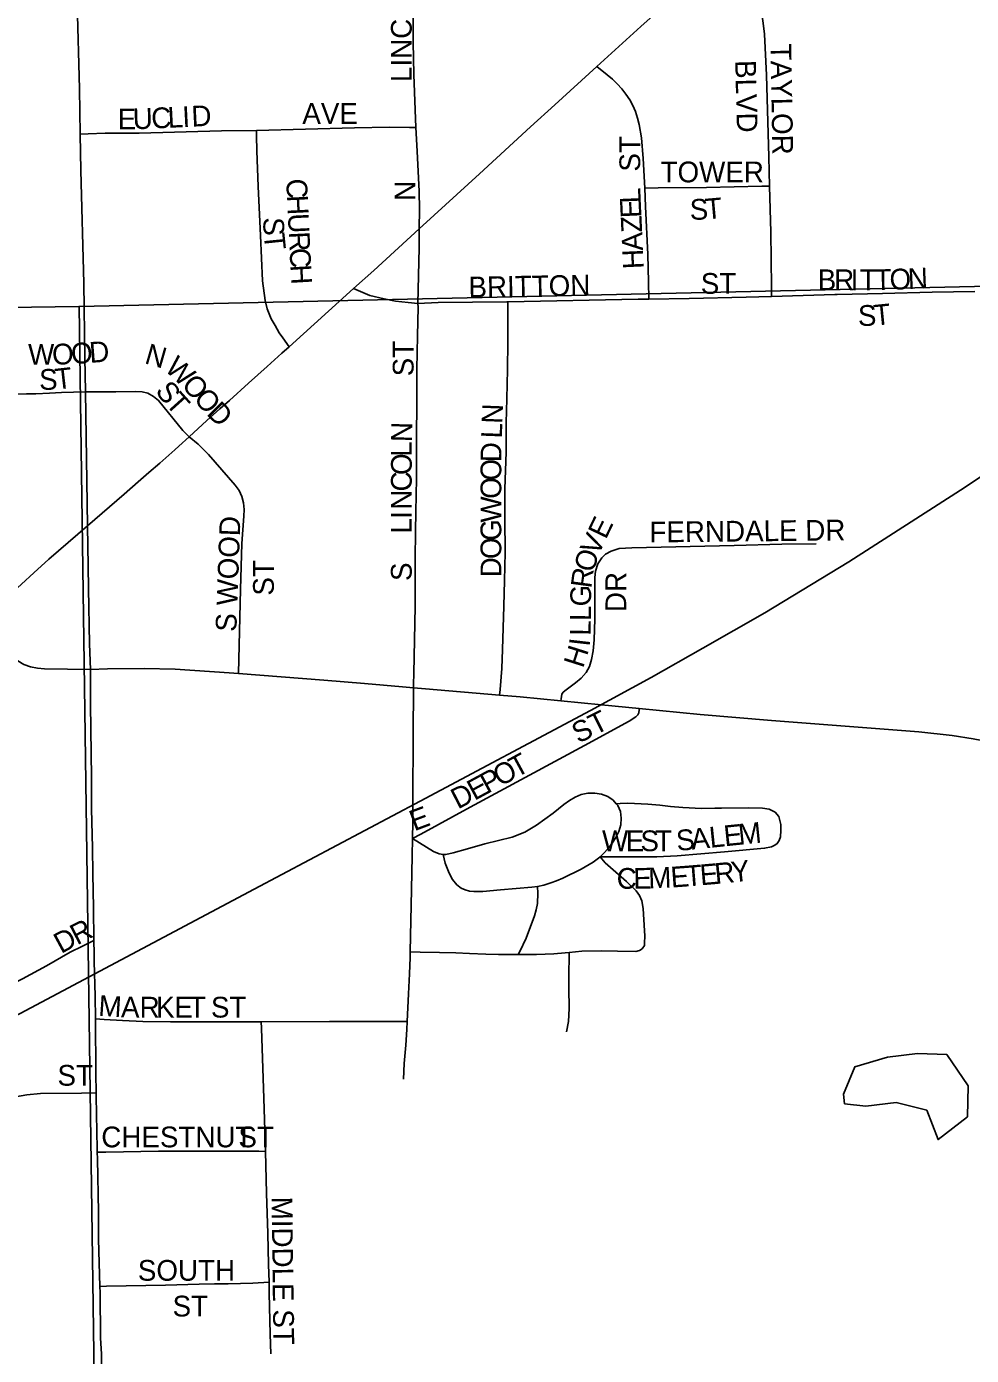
# Model space of a CAD drawing. Extents: x 1985906 to 2360102, y 891258 to 1222054.
# Drawn here: x 2076181 to 2078455, y 1081053 to 1084252 of the extents above; entities that cross this region are included whole.
import ezdxf

# ---------------------------------------------------------------- set-up
doc = ezdxf.new("R2010")
doc.units = 0
for name, color, linetype in [('GM_X_City_Street', 7, 'Continuous'), ('GM_X_City_Street_Text', 7, 'Continuous'), ('GM_X_Minor_Lake', 7, 'Continuous'), ('GM_X_Rail_Line', 7, 'Continuous'), ('GM_X_Section', 7, 'Continuous'), ('GM_X_State_Route', 7, 'Continuous'), ('GM_X_US_Route', 7, 'Continuous')]:
    doc.layers.add(name, color=color, linetype=linetype)

msp = doc.modelspace()

# ---------------------------------------------------------------- linework, layer by layer
at = {"layer": 'GM_X_City_Street'}
for points in [[(2077117.5, 1084009), (2077112.7, 1084136.4), (2077111.2, 1084214.5), (2077111.3, 1084380.4), (2077112, 1084464.6), (2077113.5, 1084571.2)], [(2077969.5, 1083868.1), (2077967.7, 1083938.1), (2077961.9, 1084135.3), (2077957.4, 1084233.9), (2077953.6, 1084266.6), (2077949.7, 1084282.5), (2077943.7, 1084297.8), (2077936, 1084312.3), (2077927.2, 1084326.2), (2077917.5, 1084339.5), (2077907.1, 1084352.2), (2077863.1, 1084401.1), (2077846.2, 1084419.8)], [(2077668.9, 1083863.3), (2077665.4, 1083934.8), (2077660.9, 1083984), (2077655.8, 1084016.1), (2077651.8, 1084031.8), (2077646.7, 1084047.2), (2077640.4, 1084062), (2077632.8, 1084076), (2077623.6, 1084089.3), (2077613.5, 1084102.1), (2077602.8, 1084114.1), (2077591, 1084125.2), (2077578.4, 1084135.6), (2077553.8, 1084155.9)], [(2076309.7, 1083992.7), (2076328.7, 1083993.5), (2076369.6, 1083995.2), (2076451.7, 1083995.2), (2076649.9, 1084001.3), (2076734, 1084002.2)], [(2076734, 1084002.2), (2076970.3, 1084008.2), (2077054.5, 1084009.5), (2077102.9, 1084009.1), (2077117.5, 1084009)], [(2076812.6, 1083481.3), (2076797.8, 1083502.3), (2076788.9, 1083514.9), (2076778.8, 1083532.6), (2076769.3, 1083548.8), (2076759.7, 1083572.2), (2076755.1, 1083592.4), (2076748.5, 1083639.7), (2076743.8, 1083748.7), (2076738.1, 1083867.1), (2076735.3, 1083953.2), (2076734.4, 1083989.3), (2076734, 1084002.2)], [(2077126, 1083764.8), (2077126.3, 1083812.8), (2077125.6, 1083855.2), (2077120.7, 1083952.3), (2077117.5, 1084009)], [(2077668.9, 1083863.3), (2077701.5, 1083863.5), (2077818, 1083864.2), (2077951.1, 1083867.6), (2077969.5, 1083868.1)], [(2077678.6, 1083595.7), (2077677.9, 1083637.5), (2077676.1, 1083703.4), (2077671, 1083819.2), (2077668.9, 1083863.3)], [(2077974.2, 1083602.3), (2077973.9, 1083625.7), (2077972.5, 1083757.2), (2077969.5, 1083868.1)], [(2077122.8, 1083585.3), (2077125.6, 1083719.6), (2077126, 1083764.8)], [(2076967.8, 1083621.1), (2076984.4, 1083614.1), (2077007.3, 1083604.3), (2077042, 1083596.3), (2077068.7, 1083591.3), (2077099, 1083587.5), (2077122.8, 1083585.3)], [(2077678.6, 1083595.7), (2077775.6, 1083597.6), (2077913.3, 1083600.4), (2077974.2, 1083602.3)], [(2077974.2, 1083602.3), (2078126.2, 1083607), (2078132, 1083607.1)], [(2078132, 1083607.1), (2078241.7, 1083609.5), (2078360.9, 1083612.7), (2078463.6, 1083614.3)], [(2077112.3, 1082660.2), (2077112.3, 1082667.9), (2077113.2, 1082695.3), (2077115, 1082775.1), (2077115.9, 1082856.6), (2077115.9, 1082914.2), (2077115.9, 1082970.9), (2077116.8, 1083036.5), (2077117.7, 1083083.5), (2077119.5, 1083164.1), (2077119.5, 1083279.3), (2077120.4, 1083329.8), (2077120.4, 1083427.2), (2077122.2, 1083507.1), (2077123.1, 1083576.2), (2077122.8, 1083585.3)], [(2077122.8, 1083585.3), (2077171.9, 1083587.5), (2077336.6, 1083589.4), (2077339.3, 1083589.5)], [(2077319.3, 1082642.3), (2077320.6, 1082656.3), (2077325, 1082706.8), (2077326.8, 1082752.4), (2077329.5, 1082856.6), (2077331.2, 1082918.6), (2077333, 1082986), (2077332.2, 1083066.6), (2077332.2, 1083139.3), (2077335.1, 1083227.5), (2077335.7, 1083297.9), (2077336.6, 1083355.5), (2077338.4, 1083426.4), (2077339.3, 1083491.9), (2077339.3, 1083540.7), (2077339.3, 1083577), (2077339.3, 1083589.5)], [(2077339.3, 1083589.5), (2077653, 1083595.7), (2077678.6, 1083595.7)], [(2076114, 1083368), (2076128.5, 1083367.7), (2076151.6, 1083367.2), (2076180.8, 1083367.7), (2076202.9, 1083368.1), (2076236, 1083369.8), (2076264.4, 1083370.7), (2076322.4, 1083373)], [(2076322.4, 1083373), (2076338.3, 1083372.6), (2076395.6, 1083372.3), (2076442.5, 1083373.1), (2076458.7, 1083372.8), (2076473, 1083369.2), (2076486.6, 1083361.1), (2076498.4, 1083351.8), (2076557.1, 1083279.8), (2076572.3, 1083264.6)], [(2076690.6, 1082694.8), (2076691.5, 1082728.9), (2076695.4, 1082897), (2076699.3, 1083007.9), (2076704, 1083073.5), (2076704.5, 1083089.5), (2076703, 1083105.4), (2076699.1, 1083120.8), (2076692.4, 1083134.8), (2076683.2, 1083147.9), (2076618.6, 1083221.9), (2076594, 1083246.6), (2076572.3, 1083264.6)], [(2077565.4, 1082973), (2077574.5, 1082982), (2077588.1, 1082989.4), (2077607.4, 1082995.1), (2077638, 1082997.3), (2077884.1, 1083002.4), (2077998.7, 1083005.8), (2078081.5, 1083006.9)], [(2077467.3, 1082628.7), (2077468, 1082633.4), (2077469.5, 1082644.6), (2077470.9, 1082647.5), (2077472.9, 1082649.7), (2077479.7, 1082655.4), (2077502.4, 1082672.4), (2077515.5, 1082683.2), (2077527.9, 1082696.8), (2077535.9, 1082711), (2077541, 1082728), (2077544.4, 1082749.5), (2077547.2, 1082775.6), (2077548.8, 1082825.4), (2077548.4, 1082897.5), (2077548.8, 1082925.5), (2077550.7, 1082940.6), (2077556.3, 1082958.8), (2077565.4, 1082973)], [(2076070.7, 1082821.9), (2076091.9, 1082797.4), (2076124, 1082760.5), (2076146.7, 1082736), (2076159.8, 1082725.1), (2076174.4, 1082716.3), (2076190.3, 1082710.2), (2076207.1, 1082707), (2076224, 1082706), (2076334.4, 1082703.8)], [(2077110, 1082297.2), (2077110.6, 1082336.8), (2077110.5, 1082379), (2077110.5, 1082418.9), (2077111.4, 1082517.2), (2077111.4, 1082546.7), (2077111.7, 1082579.6), (2077112.3, 1082628.9), (2077112.3, 1082660.2)], [(2077110, 1082297.2), (2077130, 1082308.1), (2077248.8, 1082372.8), (2077523.8, 1082521.4), (2077631.4, 1082579.6), (2077647.8, 1082590), (2077652.2, 1082594.9), (2077654.4, 1082600), (2077655.5, 1082607.3), (2077655.8, 1082610.5)], [(2077600.5, 1082381), (2077593.2, 1082389.4), (2077580, 1082398.8), (2077564.9, 1082404), (2077548.8, 1082406.2), (2077532.2, 1082406.1), (2077516.1, 1082403.2), (2077501.2, 1082397.1), (2077487.4, 1082388.6), (2077474.2, 1082378.9), (2077448.4, 1082358.3), (2077408.5, 1082329.1), (2077380.1, 1082312.6), (2077349.6, 1082300.7), (2077284.2, 1082284.2), (2077242.4, 1082272.8), (2077207.6, 1082262.9), (2077190.2, 1082259.1), (2077183.9, 1082258.6)], [(2077561.8, 1082253.1), (2077585.1, 1082253.3), (2077618.9, 1082253.5), (2077637.7, 1082252.9), (2077668.1, 1082252.9), (2077698.4, 1082252.9), (2077747, 1082255.2), (2077861.2, 1082265.5), (2077957.5, 1082274), (2077974.1, 1082277.1), (2077982.3, 1082281), (2077987.8, 1082285.2), (2077992.8, 1082292.2), (2077995.5, 1082301.2), (2077996.7, 1082316.3), (2077996.3, 1082331.4), (2077992, 1082350.4), (2077982.7, 1082360.9), (2077968.7, 1082368.3), (2077952.4, 1082370.6), (2077919, 1082370.8), (2077853.7, 1082370.2), (2077837.6, 1082370.1), (2077805.4, 1082369.9), (2077760.7, 1082371.8), (2077730.9, 1082374.5), (2077704.9, 1082377.7), (2077676.6, 1082379.6), (2077628.2, 1082382.6), (2077609.8, 1082381.5), (2077600.5, 1082381)], [(2077561.8, 1082253.1), (2077569.9, 1082260.8), (2077580.8, 1082273.2), (2077590.7, 1082286.2), (2077599.7, 1082299.9), (2077606.9, 1082314.5), (2077611, 1082330.2), (2077612.2, 1082346.3), (2077610.6, 1082362.5), (2077604, 1082376.9), (2077600.5, 1082381)], [(2077104.4, 1082024.5), (2077107.6, 1082174.7), (2077109.3, 1082255.5), (2077110, 1082297.2)], [(2077110, 1082297.2), (2077160.1, 1082265.9), (2077174.1, 1082260.6), (2077183.9, 1082258.6), (2077188.5, 1082237.9), (2077198.4, 1082213.5), (2077206.3, 1082199), (2077216.8, 1082185.6), (2077227.2, 1082177.9), (2077236.7, 1082173.6), (2077247, 1082170.9), (2077257.2, 1082170), (2077279.2, 1082170), (2077321.7, 1082173.6), (2077396.8, 1082180.2), (2077410.7, 1082181.7)], [(2077410.7, 1082181.7), (2077425.9, 1082184.8), (2077442.9, 1082190.3), (2077456.6, 1082195.5), (2077471.7, 1082202), (2077515.9, 1082223.8), (2077544.5, 1082240), (2077557.8, 1082249.6), (2077561.8, 1082253.1)], [(2077486.8, 1082022.9), (2077517.8, 1082026), (2077565.6, 1082026.7), (2077603.2, 1082026.1), (2077647.8, 1082025.5), (2077656.5, 1082027.3), (2077662.4, 1082031.4), (2077668, 1082040.1), (2077668.7, 1082046.1), (2077669.5, 1082062.5), (2077666.2, 1082115.2), (2077665, 1082128.6), (2077662, 1082147.3), (2077656.5, 1082160.1), (2077648.6, 1082171.3), (2077624.9, 1082193.9), (2077573.6, 1082239.1), (2077561.8, 1082253.1)], [(2077364.5, 1082017.7), (2077367.9, 1082024.9), (2077383.1, 1082057.7), (2077403.2, 1082111.4), (2077407.8, 1082125.9), (2077410.8, 1082140.5), (2077411.5, 1082165.5), (2077410.7, 1082181.7)], [(2075908.1, 1081829.7), (2076009.1, 1081878.8), (2076170.9, 1081959.2), (2076228.5, 1081990.7), (2076285.4, 1082023.6), (2076315.3, 1082038.4), (2076343, 1082052)], [(2077097.2, 1081856.5), (2077100.5, 1081923.3), (2077102.7, 1081971.6), (2077104.1, 1082010.5), (2077104.4, 1082024.5)], [(2077104.4, 1082024.5), (2077128.1, 1082023.9), (2077175.1, 1082023.2), (2077214.5, 1082021.9), (2077246.7, 1082020.1), (2077286.5, 1082018.6), (2077316.8, 1082017.8), (2077343.1, 1082017.7), (2077364.5, 1082017.7)], [(2077364.5, 1082017.7), (2077377, 1082017.7), (2077408.5, 1082017.7), (2077449.8, 1082019.5), (2077477, 1082021.9), (2077486.8, 1082022.9)], [(2077480.7, 1081832.1), (2077485.5, 1081856.4), (2077486.7, 1081887.9), (2077486.1, 1081937), (2077486.4, 1081970.5), (2077486.8, 1082014), (2077486.8, 1082022.9)], [(2076346.7, 1081863), (2076367.4, 1081861.7), (2076412, 1081858.8), (2076460.2, 1081856.9), (2076527.5, 1081855.9), (2076724.7, 1081855.7), (2076745.8, 1081855.8)], [(2076745.8, 1081855.8), (2076910.2, 1081856.9), (2077078.1, 1081856.4), (2077097.2, 1081856.5)], [(2076755.6, 1081544.1), (2076752, 1081671.3), (2076746.3, 1081840.7), (2076745.8, 1081855.8)], [(2077087.9, 1081717.8), (2077089.4, 1081755.6), (2077094, 1081799.6), (2077096.3, 1081837.5), (2077097.2, 1081856.5)], [(2076149.1, 1081674.8), (2076181.6, 1081680.3), (2076214.4, 1081683.3), (2076313.2, 1081684.3), (2076348.3, 1081684.7)], [(2076351, 1081542.1), (2076371.2, 1081542.4), (2076498.1, 1081544.3), (2076626, 1081544.3), (2076707.7, 1081544.5), (2076739.7, 1081544.3), (2076755.6, 1081544.1)], [(2076764.4, 1081229.1), (2076763.3, 1081271.4), (2076761.4, 1081346), (2076758.5, 1081443.4), (2076755.6, 1081544.1)], [(2076357.4, 1081219.1), (2076373, 1081219.4), (2076515.1, 1081221.9), (2076595.9, 1081224.1), (2076633.5, 1081225), (2076665.7, 1081225), (2076725.4, 1081226.9), (2076764.4, 1081229.1)], [(2076768.5, 1081056.8), (2076767.4, 1081104), (2076764.7, 1081202.5), (2076764.4, 1081229.1)]]:
    msp.add_lwpolyline(points, dxfattribs=at)
at = {"layer": 'GM_X_Minor_Lake'}
for p, q in [((2078147.7, 1081681.8), (2078149.8, 1081658.2)), ((2078149.8, 1081658.2), (2078201.5, 1081653))]:
    msp.add_line(p, q, dxfattribs=at)
msp.add_lwpolyline([(2078201.5, 1081653), (2078274, 1081662.1), (2078348, 1081643), (2078375.1, 1081572.3), (2078446.2, 1081627.6), (2078447.3, 1081701.9), (2078396.1, 1081776.9), (2078325.9, 1081779.9), (2078253.4, 1081770.8), (2078174.8, 1081747.8), (2078147.7, 1081681.8)], dxfattribs=at)
at = {"layer": 'GM_X_Rail_Line'}
msp.add_lwpolyline([(2073943.9, 1080702.1), (2074084.4, 1080773.7), (2074328.3, 1080901.8), (2074566, 1081028.2), (2074916.8, 1081214.5), (2075338, 1081437.2), (2075832, 1081699.5), (2076382.5, 1081991.6), (2076728.8, 1082175.6), (2077128.2, 1082387.1), (2077538.3, 1082605.3), (2077684.8, 1082685.3), (2077808.5, 1082755.7), (2077958.4, 1082840.8), (2078160.3, 1082963.3), (2078428.9, 1083136.2), (2078559.8, 1083222.9), (2078715.3, 1083329.2), (2078973.2, 1083507.6), (2079219.3, 1083678.8), (2079603.7, 1083945.6), (2080096.5, 1084288.6)], dxfattribs=at)
at = {"layer": 'GM_X_Section'}
for points in [[(2081121.8, 1083685.8), (2081270.1, 1078309.1), (2076381.2, 1078265.2), (2076381, 1078309.2), (2076307.2, 1083578.2)], [(2076307.2, 1083578.2), (2076381, 1078309.2), (2072138.3, 1078210.5), (2072138.6, 1078165), (2071123.8, 1078135.5), (2070992.3, 1083466.3), (2072116.2, 1083464.2), (2072116.8, 1083519.7)]]:
    msp.add_lwpolyline(points, close=True, dxfattribs=at)
at = {"layer": 'GM_X_State_Route'}
for points in [[(2076321.5, 1083415.3), (2076320.7, 1083452.9), (2076318.2, 1083634), (2076311.2, 1083905.5), (2076309.7, 1083992.7), (2076307.8, 1084102.3), (2076302.6, 1084309.5), (2076300.9, 1084378.2), (2076299.1, 1084442.7), (2076298.6, 1084523), (2076295.7, 1084633), (2076293.9, 1084704), (2076293.1, 1084769.6), (2076292.3, 1084801.2)], [(2076327.2, 1083049.8), (2076322.4, 1083373), (2076321.5, 1083415.3)], [(2076334.4, 1082682.8), (2076334.4, 1082703.8), (2076332.5, 1082766.3), (2076329.7, 1082899), (2076329, 1082953.2), (2076327.2, 1083049.8)], [(2077086, 1082662.5), (2076994.3, 1082670.7), (2076896.5, 1082678.5), (2076690.6, 1082694.8), (2076668.4, 1082696.5), (2076538.1, 1082705.2), (2076464.2, 1082706.7), (2076375.2, 1082705.4), (2076334.4, 1082703.8)], [(2076343.5, 1082020.5), (2076343, 1082052), (2076341.9, 1082130.7), (2076340, 1082212.2), (2076339.1, 1082274.7), (2076337.2, 1082368.5), (2076337.2, 1082405.4), (2076337.2, 1082449.9), (2076336.3, 1082497.3), (2076335.6, 1082565.2), (2076334.4, 1082615.7), (2076334.4, 1082664), (2076334.4, 1082682.8)], [(2078480.7, 1082532.9), (2078460, 1082537.1), (2078409.4, 1082545.5), (2078329, 1082554), (2077974.5, 1082581.1), (2077802.3, 1082596.1), (2077655.8, 1082610.5), (2077565, 1082619.4), (2077467.3, 1082628.7), (2077369.4, 1082638), (2077319.3, 1082642.3), (2077141, 1082657.5), (2077112.3, 1082660.2), (2077086, 1082662.5)], [(2076349.9, 1081600.2), (2076349.4, 1081625.8), (2076348.3, 1081684.7), (2076347.5, 1081731.9), (2076346.7, 1081863), (2076345.7, 1081917.6), (2076343.7, 1082000.9), (2076343.5, 1082020.5)], [(2076361.1, 1080916.7), (2076360.9, 1081057), (2076358.8, 1081094.4), (2076357.9, 1081204.2), (2076357.4, 1081219.1), (2076354.1, 1081333.1), (2076354.1, 1081397.5), (2076351.3, 1081526.3), (2076351, 1081542.1), (2076349.9, 1081600.2)]]:
    msp.add_lwpolyline(points, dxfattribs=at)
at = {"layer": 'GM_X_US_Route'}
for points in [[(2077394, 1084010.5), (2077452.3, 1084064), (2077553.8, 1084155.9), (2077659.9, 1084251.9), (2077846.2, 1084419.8), (2077856.8, 1084429.3), (2078061.2, 1084614), (2078148.7, 1084694.5), (2078230.3, 1084767.2), (2078270.2, 1084804.4), (2078343.8, 1084870.9), (2078401.8, 1084923.7)], [(2076967.8, 1083621.1), (2077016.5, 1083665), (2077126, 1083764.8), (2077162.1, 1083797.7), (2077271.1, 1083897.6), (2077394, 1084010.5)], [(2076537.3, 1083232.8), (2076547.6, 1083241.9), (2076572.3, 1083264.6), (2076614.9, 1083303.4), (2076646.1, 1083331.9), (2076668.9, 1083351.7), (2076715.3, 1083393.4), (2076760.2, 1083433.7), (2076794.9, 1083465.4), (2076812.6, 1083481.3), (2076967.8, 1083621.1)], [(2076028, 1082782.4), (2076049.6, 1082803.1), (2076070.7, 1082821.9), (2076138.5, 1082882.5), (2076198.1, 1082937.3), (2076234, 1082969.5), (2076327.2, 1083049.8), (2076415.9, 1083126.3), (2076449.1, 1083155.7), (2076474.7, 1083178.4), (2076501.2, 1083201.1), (2076537.3, 1083232.8)]]:
    msp.add_lwpolyline(points, dxfattribs=at)

# ---------------------------------------------------------------- texts
at = {"layer": 'GM_X_City_Street_Text'}
for s, rotation, p in [('LINCOLN', 90, (2077108, 1084118.4)), ('TAYLOR', 271.023, (2077971.6, 1084210.5)), ('BLVD', 271.4994, (2077886.5, 1084170.8)), ('E', 0.1366, (2076400.2, 1084004.6)), ('U', 1.7674, (2076437, 1084004.7)), ('C', 2.8081, (2076482, 1084006.1)), ('L', 2.8415, (2076521.5, 1084008.1)), ('I', 2.8613, (2076556.7, 1084009.8)), ('D', 2.8428, (2076578.7, 1084010.9)), ('AVE', 0, (2076844.6, 1084017.8)), ('ST', 90, (2077658, 1083902.8)), ('TOWER', 0, (2077707, 1083877)), ('C', 272.7569, (2076805.6, 1083884.9)), ('N', 90, (2077116.8, 1083832.4)), ('L', 92.4326, (2077659.6, 1083827.4)), ('H', 272.7551, (2076807.6, 1083845.4)), ('E', 92.5964, (2077661.2, 1083792.2)), ('S', 1.0928, (2077777.7, 1083786.6)), ('T', 5.0883, (2077816.7, 1083787.4)), ('U', 272.7551, (2076809.7, 1083801.4)), ('Z', 92.5845, (2077662.8, 1083757.1)), ('S', 271.1338, (2076750.4, 1083792.5)), ('T', 275.808, (2076751.4, 1083752.9)), ('R', 272.7546, (2076811.8, 1083757.5)), ('A', 92.5907, (2077664.8, 1083713.1)), ('C', 272.7546, (2076813.7, 1083717.9)), ('H', 92.5907, (2077666.8, 1083669.2)), ('H', 273.3707, (2076815.6, 1083677.8)), ('B', 0.0243, (2078085.4, 1083617.4)), ('R', 0.0243, (2078125, 1083617.4)), ('I', 0, (2078164.6, 1083617.4)), ('T', 0.0206, (2078186.6, 1083617.4)), ('T', 1.0496, (2078222.8, 1083617.5)), ('O', 2.2699, (2078259.2, 1083618.1)), ('N', 2.3942, (2078303.3, 1083619.9)), ('BRITTON', 0.9543, (2077244.9, 1083599.8)), ('ST', 0, (2077803.8, 1083608.6)), ('S', 0.2186, (2078182.3, 1083531.4)), ('T', 5.6829, (2078222.7, 1083531.8)), ('W', 0.4675, (2076184.7, 1083437.6)), ('O', 1.1474, (2076242.6, 1083438.1)), ('O', 4.1626, (2076289.5, 1083439.1)), ('D', 4.0903, (2076333.3, 1083442.3)), ('N', 343.8775, (2076462.5, 1083441.9)), ('ST', 90, (2077112.4, 1083410)), ('W', 316.8668, (2076510.8, 1083426)), ('S', 0.4918, (2076211.1, 1083377.4)), ('T', 6.4904, (2076252, 1083378)), ('O', 311.3114, (2076551.6, 1083387.8)), ('S', 308.0283, (2076488.8, 1083374)), ('T', 311.9495, (2076512.9, 1083343.4)), ('O', 311.079, (2076580.7, 1083354.8)), ('D', 315.1504, (2076612.2, 1083318.8)), ('N', 87.8033, (2077326.1, 1083295)), ('N', 88.5138, (2077108.1, 1083251.2)), ('L', 87.8278, (2077324.8, 1083259.8)), ('L', 89.9707, (2077108.1, 1083216.4)), ('D', 89.1366, (2077323.6, 1083202.9)), ('O', 89.9703, (2077108.1, 1083172.4)), ('O', 89.987, (2077323.6, 1083159.1)), ('C', 89.9757, (2077108, 1083132.8)), ('O', 89.9891, (2077323.6, 1083115.1)), ('N', 89.9781, (2077108, 1083088.8)), ('W', 89.9853, (2077323.6, 1083057.9)), ('S WOOD', 87.8801, (2076685.6, 1082794.3)), ('I', 89.985, (2077108, 1083066.8)), ('L', 89.9727, (2077108, 1083031.6)), ('G', 89.9891, (2077323.6, 1083014)), ('E', 64.3634, (2077575.2, 1083015.6)), ('FERNDALE DR', 0.6087, (2077680.4, 1083010)), ('V', 65.5271, (2077557.1, 1082975.8)), ('O', 89.987, (2077323.6, 1082970)), ('ST', 90, (2076776, 1082882)), ('D', 89.9891, (2077323.6, 1082926)), ('O', 73.0788, (2077544.9, 1082935.4)), ('S', 90, (2077108, 1082917.2)), ('R', 82.2031, (2077540, 1082898.2)), ('DR', 90, (2077624.3, 1082842.4)), ('G', 89.2568, (2077539.5, 1082855.8)), ('L', 89.3735, (2077539.2, 1082820.7)), ('L', 89.2353, (2077538.7, 1082785.3)), ('I', 83.5833, (2077535.9, 1082758.1)), ('H', 72.4048, (2077520.4, 1082705.7)), ('ST', 26.565, (2077509.2, 1082525.2)), ('O', 28.6013, (2077320.9, 1082421.3)), ('T', 28.6196, (2077359.5, 1082442.4)), ('E', 28.4124, (2077258.9, 1082387.6)), ('P', 28.5999, (2077290, 1082404.4)), ('D', 27.4155, (2077219, 1082366.9)), ('E', 20.5665, (2077114.1, 1082314.4)), ('S', 4.6377, (2077746.6, 1082267.4)), ('A', 5.7664, (2077782.7, 1082270.4)), ('L', 5.833, (2077826.6, 1082274.8)), ('E', 5.8288, (2077861.6, 1082278.4)), ('M', 5.8202, (2077896.6, 1082282)), ('W', 0.0336, (2077566.2, 1082266.6)), ('E', 0.0523, (2077623.4, 1082266.6)), ('S', 0.0546, (2077658.6, 1082266.7)), ('T', 0.0954, (2077693.9, 1082266.7)), ('C', 0.0486, (2077601.4, 1082176.2)), ('E', 0.8681, (2077641.8, 1082176.2)), ('M', 2.2937, (2077678.4, 1082176.8)), ('E', 4.2372, (2077733, 1082179)), ('T', 4.619, (2077768.4, 1082181.6)), ('E', 4.813, (2077803.7, 1082184.5)), ('R', 5.5065, (2077839.4, 1082187.5)), ('Y', 6.2838, (2077879.6, 1082191.4)), ('R', 27.3253, (2076302.2, 1082039.8)), ('D', 28.4273, (2076263.7, 1082019)), ('M', 356.2635, (2076352.6, 1081870.6)), ('A', 358.9569, (2076407.8, 1081867)), ('R', 359.9703, (2076452.8, 1081866.2)), ('K', 359.9929, (2076492.4, 1081866.2)), ('E', 359.9956, (2076536.4, 1081866.2)), ('T', 359.9956, (2076571.6, 1081866.2)), ('ST', 0, (2076624.6, 1081866.2)), ('ST', 0, (2076255, 1081702.1)), ('CHESTNUT', 0, (2076360.6, 1081553.8)), ('ST', 0, (2076690.6, 1081553.8)), ('MIDDLE ST', 270.7638, (2076770.4, 1081434.7)), ('SOUTH', 0, (2076448.6, 1081232.6)), ('ST', 0, (2076532.2, 1081146.6))]:
    msp.add_text(s, height=50, rotation=rotation, dxfattribs=at).set_placement(p)

doc.saveas('drawing.dxf')
